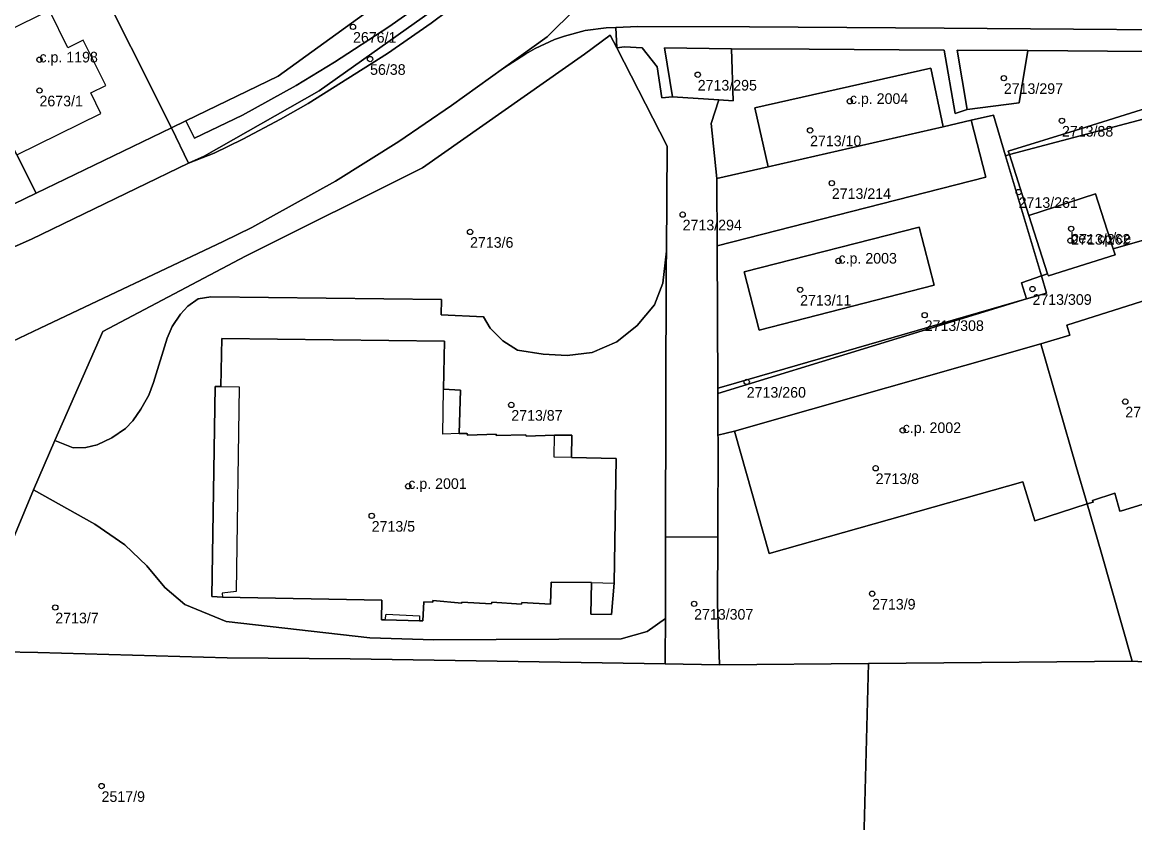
# Model space of a CAD drawing. Extents: x -878211 to -870363, y -1058464 to -1052522.
# Drawn here: x -873854.7 to -873749.8, y -1055291.5 to -1055216.1 of the extents above; entities that cross this region are included whole.
import ezdxf

# ---------------------------------------------------------------- set-up
doc = ezdxf.new("R2010")
doc.units = 0
for name, color, linetype in [('Vrstva 50', 7, 'Continuous'), ('Vrstva 51', 7, 'Continuous'), ('Vrstva 52', 7, 'Continuous')]:
    doc.layers.add(name, color=color, linetype=linetype)

msp = doc.modelspace()

# ---------------------------------------------------------------- linework, layer by layer
at = {"layer": 'Vrstva 50'}
for centre in [(-873823.48, -1055216.49994), (-873853.03, -1055219.59994), (-873821.87, -1055219.52994), (-873790.99, -1055221.00994), (-873762.14, -1055221.32994), (-873853.03, -1055222.49994), (-873776.65, -1055223.50994), (-873780.4, -1055226.25994), (-873756.66, -1055225.34994), (-873778.35, -1055231.22994), (-873760.74, -1055232.06994), (-873792.41, -1055234.18994), (-873755.79, -1055235.52994), (-873812.45, -1055235.82994), (-873755.86, -1055236.64994), (-873777.72, -1055238.55994), (-873781.34, -1055241.27994), (-873759.44, -1055241.20994), (-873769.6, -1055243.66994), (-873786.37, -1055249.95994), (-873808.56, -1055252.12994), (-873750.69, -1055251.81994), (-873771.67, -1055254.52994), (-873774.22, -1055258.09994), (-873818.27, -1055259.79994), (-873821.72, -1055262.58994), (-873774.55, -1055269.92994), (-873851.54, -1055271.22994), (-873791.33, -1055270.87994), (-873847.18, -1055288.05994)]:
    msp.add_circle(centre, 0.25, dxfattribs=at)
at = {"layer": 'Vrstva 51'}
for points in [[(-873870.82, -1055253.38), (-873852.97, -1055244.9), (-873835.71, -1055236.73), (-873833.01, -1055235.42), (-873825.12, -1055231.04), (-873819.16, -1055227.31), (-873814.21, -1055223.9), (-873809.31, -1055220.4), (-873805.17, -1055217.44), (-873791.67, -1055204.04), (-873785.81, -1055197.2), (-873783.25, -1055194.12), (-873779.61, -1055189.32), (-873777.46, -1055185.88), (-873772.78, -1055177.06), (-873763.71, -1055156.95), (-873762.53, -1055154.18), (-873746.41, -1055115.11)], [(-873781.03, -1055177.59), (-873783.42, -1055182.02), (-873784.45, -1055183.75), (-873786.69, -1055187.08), (-873788.49, -1055189.45), (-873792.96, -1055194.83), (-873796.32, -1055198.54), (-873797.92, -1055200.13), (-873799.86, -1055202.05), (-873802.98, -1055205.01), (-873809.06, -1055210.57), (-873812.92, -1055213.73), (-873816.1, -1055216.16), (-873820.22, -1055219.02), (-873827.7, -1055223.73), (-873830.33, -1055225.19), (-873833.85, -1055227.07), (-873836.57, -1055228.39), (-873838.98, -1055229.36), (-873853.79, -1055236.52), (-873894.19, -1055254.35)], [(-873791.67, -1055204.04), (-873805.17, -1055217.44), (-873809.31, -1055220.4), (-873807.2, -1055219.05), (-873806.32, -1055218.53), (-873804.48, -1055217.7), (-873803.56, -1055217.36), (-873801.59, -1055216.85), (-873799.61, -1055216.59), (-873798.71, -1055216.55), (-873796.62, -1055216.46), (-873786.12, -1055216.49), (-873767.76, -1055216.62), (-873735.26, -1055216.88)], [(-873859.94, -1055275.35), (-873853.61, -1055260.12), (-873851.59, -1055255.5), (-873847.05, -1055245.2), (-873833.6, -1055238.1), (-873816.93, -1055229.78), (-873801.66, -1055219.06), (-873799.24, -1055217.28), (-873798.62, -1055218.48), (-873798.71, -1055216.55), (-873799.61, -1055216.59), (-873801.59, -1055216.85), (-873803.56, -1055217.36), (-873804.48, -1055217.7), (-873806.32, -1055218.53), (-873807.2, -1055219.05), (-873809.31, -1055220.4), (-873814.21, -1055223.9), (-873819.16, -1055227.31), (-873825.12, -1055231.04), (-873833.01, -1055235.42), (-873835.71, -1055236.73), (-873852.97, -1055244.9), (-873870.82, -1055253.38)], [(-873735.26, -1055216.88), (-873767.76, -1055216.62), (-873786.12, -1055216.49), (-873796.62, -1055216.46), (-873798.71, -1055216.55), (-873798.62, -1055218.48), (-873797.88, -1055218.37), (-873796.23, -1055218.46), (-873794.81, -1055220.25), (-873794.38, -1055223.2), (-873793.36, -1055223.09), (-873794.12, -1055218.47), (-873787.8, -1055218.56), (-873780.5, -1055218.59), (-873767.76, -1055218.69), (-873766.73, -1055224.66), (-873765.58, -1055224.3), (-873766.55, -1055218.68), (-873759.88, -1055218.73), (-873733.57, -1055218.94)], [(-873733.57, -1055218.94), (-873759.88, -1055218.73), (-873760.69, -1055223.67), (-873765.58, -1055224.3), (-873766.73, -1055224.66), (-873767.76, -1055218.69), (-873780.5, -1055218.59), (-873787.8, -1055218.56), (-873787.66, -1055223.47), (-873789.01, -1055223.38), (-873789.72, -1055225.61), (-873789.19, -1055230.79), (-873784.35, -1055229.68), (-873785.61, -1055224.14), (-873769.01, -1055220.4), (-873767.87, -1055225.91), (-873765.22, -1055225.3), (-873763.11, -1055224.82), (-873761.97, -1055228.64), (-873761.59, -1055228.53), (-873761.74, -1055228.2), (-873755.42, -1055226.26), (-873735.07, -1055219.9)], [(-873737.65, -1055258), (-873751.04, -1055262.11), (-873751.2, -1055262.15), (-873751.68, -1055260.46), (-873753.77, -1055261.13), (-873753.72, -1055261.29), (-873754.28, -1055261.47), (-873752.96, -1055266.02), (-873750.03, -1055276.3), (-873747.44, -1055276.43)], [(-873776.08, -1055321.87), (-873774.9, -1055276.51), (-873788.93, -1055276.63), (-873794.05, -1055276.54), (-873823.74, -1055276.05), (-873835.34, -1055275.98), (-873853.18, -1055275.47), (-873859.94, -1055275.35), (-873901.68, -1055274.48), (-873935.07, -1055293.24)]]:
    msp.add_lwpolyline(points, dxfattribs=at)
for points in [[(-873806.98, -1055204.1), (-873794.35, -1055191.3), (-873807.56, -1055182.65), (-873820.43, -1055180.76), (-873824.77, -1055181.09), (-873824.89, -1055186.98), (-873824.58, -1055191.78), (-873832.66, -1055192.27), (-873832.43, -1055196.07), (-873841.58, -1055196.6), (-873843.92, -1055199.51), (-873850.75, -1055200.02), (-873850.5, -1055203.38), (-873851.79, -1055203.65), (-873848.22, -1055210.79), (-873840.6, -1055226.02), (-873839.23, -1055225.35), (-873830.55, -1055221.13)], [(-873807.05, -1055208.57), (-873797.92, -1055200.13), (-873791.32, -1055192.75), (-873790.2, -1055188.28), (-873790.42, -1055188.57), (-873791.97, -1055190.53), (-873794.47, -1055193.46), (-873796.71, -1055195.97), (-873799.21, -1055198.58), (-873808.01, -1055206.96), (-873812.47, -1055210.79), (-873817.16, -1055214.41), (-873820.09, -1055216.5), (-873825.23, -1055219.84), (-873828.83, -1055222.02), (-873833.91, -1055224.81), (-873838.41, -1055226.99), (-873839.23, -1055225.35), (-873840.6, -1055226.02), (-873838.98, -1055229.36), (-873837.5, -1055228.69), (-873826.67, -1055222.53)], [(-873796.71, -1055195.97), (-873794.47, -1055193.46), (-873791.97, -1055190.53), (-873792.36, -1055189.65), (-873794.35, -1055191.3), (-873806.98, -1055204.1), (-873830.55, -1055221.13), (-873839.23, -1055225.35), (-873838.41, -1055226.99), (-873833.91, -1055224.81), (-873828.83, -1055222.02), (-873825.23, -1055219.84), (-873820.09, -1055216.5), (-873817.16, -1055214.41), (-873812.47, -1055210.79), (-873808.01, -1055206.96), (-873799.21, -1055198.58)], [(-873838.98, -1055229.36), (-873836.57, -1055228.39), (-873833.85, -1055227.07), (-873830.33, -1055225.19), (-873827.7, -1055223.73), (-873820.22, -1055219.02), (-873816.1, -1055216.16), (-873812.92, -1055213.73), (-873809.06, -1055210.57), (-873802.98, -1055205.01), (-873799.86, -1055202.05), (-873797.92, -1055200.13), (-873807.05, -1055208.57), (-873826.67, -1055222.53), (-873837.5, -1055228.69)], [(-873851.79, -1055203.65), (-873861.4, -1055206.31), (-873865.13, -1055207.37), (-873860.15, -1055218.88), (-873855.18, -1055228.55), (-873853.35, -1055232.18), (-873840.6, -1055226.02), (-873848.22, -1055210.79), (-873851.3, -1055212.33), (-873853.52, -1055207.79), (-873852.71, -1055207.39), (-873854.13, -1055204.63)], [(-873855.18, -1055228.55), (-873860.15, -1055218.88), (-873865.13, -1055207.37), (-873871.4, -1055208.71), (-873879.38, -1055211.13), (-873877.65, -1055214.79), (-873876.54, -1055217.39), (-873873.82, -1055223.06), (-873873.54, -1055223.63), (-873866.19, -1055238.4), (-873853.35, -1055232.18)], [(-873851.59, -1055255.5), (-873849.86, -1055256.18), (-873848.66, -1055256.16), (-873847.59, -1055255.89), (-873846.21, -1055255.22), (-873844.93, -1055254.35), (-873844.24, -1055253.64), (-873843.47, -1055252.53), (-873842.73, -1055251.21), (-873842.28, -1055250.03), (-873841.01, -1055245.85), (-873840.53, -1055244.73), (-873839.75, -1055243.59), (-873839.04, -1055242.81), (-873838.09, -1055242.14), (-873836.88, -1055241.94), (-873815.14, -1055242.21), (-873815.16, -1055243.63), (-873811.17, -1055243.83), (-873810.55, -1055244.89), (-873809.37, -1055246.09), (-873807.98, -1055246.97), (-873805.55, -1055247.34), (-873803.31, -1055247.47), (-873800.95, -1055247.19), (-873798.6, -1055246.17), (-873796.71, -1055244.65), (-873795.07, -1055242.69), (-873794.29, -1055240.67), (-873793.93, -1055237.64), (-873793.88, -1055227.74), (-873798.62, -1055218.48), (-873799.24, -1055217.28), (-873801.66, -1055219.06), (-873816.93, -1055229.78), (-873833.6, -1055238.1), (-873847.05, -1055245.2)], [(-873789.19, -1055230.79), (-873789.72, -1055225.61), (-873789.01, -1055223.38), (-873793.36, -1055223.09), (-873794.38, -1055223.2), (-873794.81, -1055220.25), (-873796.23, -1055218.46), (-873797.88, -1055218.37), (-873798.62, -1055218.48), (-873793.88, -1055227.74), (-873793.93, -1055237.64), (-873793.95, -1055239.22), (-873794.02, -1055264.57), (-873789.1, -1055264.59), (-873789.06, -1055255.22), (-873789.08, -1055254.98), (-873789.08, -1055251.06), (-873789.08, -1055250.54), (-873789.15, -1055237.14)], [(-873787.8, -1055218.56), (-873794.12, -1055218.47), (-873793.36, -1055223.09), (-873789.01, -1055223.38), (-873787.66, -1055223.47)], [(-873765.58, -1055224.3), (-873760.69, -1055223.67), (-873759.88, -1055218.73), (-873766.55, -1055218.68)], [(-873767.87, -1055225.91), (-873769.01, -1055220.4), (-873785.61, -1055224.14), (-873784.35, -1055229.68)], [(-873761.02, -1055228.38), (-873734.27, -1055221.3), (-873735.07, -1055219.9), (-873755.42, -1055226.26), (-873761.74, -1055228.2), (-873761.59, -1055228.53)], [(-873753.5, -1055232.25), (-873751.84, -1055237.43), (-873728.11, -1055230.62), (-873729.47, -1055226.41), (-873731.37, -1055220.53), (-873732.66, -1055220.87), (-873734.27, -1055221.3), (-873761.02, -1055228.38), (-873761.59, -1055228.53), (-873759.78, -1055234.27)], [(-873760.47, -1055240.62), (-873758.59, -1055239.96), (-873761.97, -1055228.64), (-873763.11, -1055224.82), (-873765.22, -1055225.3), (-873763.83, -1055230.67), (-873789.15, -1055237.14), (-873789.08, -1055250.54), (-873788.52, -1055250.38), (-873760, -1055242.14)], [(-873838.98, -1055229.36), (-873840.6, -1055226.02), (-873853.35, -1055232.18), (-873866.19, -1055238.4), (-873877.74, -1055244.06), (-873889.52, -1055249.72), (-873902.19, -1055256.1), (-873915.34, -1055262.56), (-873930.55, -1055269.99), (-873931.62, -1055270.47), (-873953.43, -1055280.94), (-873954.91, -1055278.55), (-873955.29, -1055289.13), (-873951.11, -1055285.98), (-873935.17, -1055275.64), (-873928.13, -1055271.73), (-873923.57, -1055269.42), (-873915.26, -1055264.91), (-873894.19, -1055254.35), (-873853.79, -1055236.52)], [(-873763.83, -1055230.67), (-873765.22, -1055225.3), (-873767.87, -1055225.91), (-873784.35, -1055229.68), (-873789.19, -1055230.79), (-873789.15, -1055237.14)], [(-873758.59, -1055239.96), (-873758.01, -1055239.77), (-873759.78, -1055234.27), (-873761.59, -1055228.53), (-873761.97, -1055228.64)], [(-873758.11, -1055241.59), (-873760, -1055242.14), (-873789.08, -1055251.06), (-873789.08, -1055254.98), (-873787.53, -1055254.61), (-873758.64, -1055246.38), (-873755.92, -1055245.56), (-873756.21, -1055244.61), (-873747.97, -1055242.02), (-873748.16, -1055241.41), (-873739.16, -1055238.48), (-873738.42, -1055241.03), (-873726.13, -1055237.24), (-873728.11, -1055230.62), (-873751.84, -1055237.43), (-873751.66, -1055237.98), (-873757.94, -1055239.98), (-873758.01, -1055239.77), (-873758.59, -1055239.96)], [(-873758.01, -1055239.77), (-873757.94, -1055239.98), (-873751.66, -1055237.98), (-873751.84, -1055237.43), (-873753.5, -1055232.25), (-873759.78, -1055234.27)], [(-873785.21, -1055245.09), (-873768.7, -1055240.84), (-873770.12, -1055235.38), (-873786.61, -1055239.59)], [(-873785.21, -1055245.09), (-873786.61, -1055239.59), (-873770.12, -1055235.38), (-873768.7, -1055240.84)], [(-873793.95, -1055239.22), (-873793.93, -1055237.64), (-873794.29, -1055240.67), (-873795.07, -1055242.69), (-873796.71, -1055244.65), (-873798.6, -1055246.17), (-873800.95, -1055247.19), (-873803.31, -1055247.47), (-873805.55, -1055247.34), (-873807.98, -1055246.97), (-873809.37, -1055246.09), (-873810.55, -1055244.89), (-873811.17, -1055243.83), (-873815.16, -1055243.63), (-873815.14, -1055242.21), (-873836.88, -1055241.94), (-873838.09, -1055242.14), (-873839.04, -1055242.81), (-873839.75, -1055243.59), (-873840.53, -1055244.73), (-873841.01, -1055245.85), (-873842.28, -1055250.03), (-873842.73, -1055251.21), (-873843.47, -1055252.53), (-873844.24, -1055253.64), (-873844.93, -1055254.35), (-873846.21, -1055255.22), (-873847.59, -1055255.89), (-873848.66, -1055256.16), (-873849.86, -1055256.18), (-873851.59, -1055255.5), (-873853.61, -1055260.12), (-873847.81, -1055263.36), (-873845, -1055265.33), (-873842.91, -1055267.29), (-873841.22, -1055269.34), (-873839.34, -1055270.94), (-873835.42, -1055272.55), (-873821.91, -1055274.1), (-873815.85, -1055274.27), (-873798.22, -1055274.17), (-873795.76, -1055273.5), (-873794.04, -1055272.27), (-873794.04, -1055271.03), (-873794.02, -1055264.57)], [(-873737.03, -1055245.85), (-873738.42, -1055241.03), (-873739.16, -1055238.48), (-873748.16, -1055241.41), (-873747.97, -1055242.02), (-873756.21, -1055244.61), (-873755.92, -1055245.56), (-873758.64, -1055246.38), (-873755.31, -1055257.95), (-873754.28, -1055261.47), (-873753.72, -1055261.29), (-873753.77, -1055261.13), (-873751.68, -1055260.46), (-873751.2, -1055262.15), (-873751.04, -1055262.11), (-873737.65, -1055258), (-873736.5, -1055261.73), (-873733.06, -1055260.65), (-873734.15, -1055256.97), (-873736.14, -1055251.46), (-873737.78, -1055246.08)], [(-873760, -1055242.14), (-873758.11, -1055241.59), (-873758.59, -1055239.96), (-873760.47, -1055240.62)], [(-873789.08, -1055250.54), (-873789.08, -1055251.06), (-873760, -1055242.14), (-873788.52, -1055250.38)], [(-873815.96, -1055270.56), (-873815.97, -1055270.71), (-873816.82, -1055270.68), (-873816.89, -1055272.49), (-873817.22, -1055272.48), (-873820.44, -1055272.4), (-873820.78, -1055272.4), (-873820.76, -1055270.54), (-873835.79, -1055270.24), (-873836.8, -1055270.2), (-873836.46, -1055250.38), (-873835.94, -1055250.41), (-873835.84, -1055245.86), (-873814.87, -1055246.13), (-873814.95, -1055250.65), (-873813.36, -1055250.74), (-873813.49, -1055254.82), (-873812.76, -1055254.83), (-873812.65, -1055254.97), (-873810, -1055254.89), (-873809.99, -1055255.02), (-873807.19, -1055254.94), (-873807.17, -1055255.08), (-873804.5, -1055254.97), (-873802.85, -1055254.98), (-873802.9, -1055257.08), (-873798.67, -1055257.17), (-873798.86, -1055268.93), (-873799.13, -1055271.88), (-873801.07, -1055271.84), (-873800.99, -1055268.88), (-873804.8, -1055268.84), (-873804.86, -1055270.92), (-873807.58, -1055270.75), (-873807.59, -1055270.9), (-873810.41, -1055270.72), (-873810.42, -1055270.87), (-873813.22, -1055270.73), (-873813.22, -1055270.83)], [(-873815.96, -1055270.56), (-873813.22, -1055270.83), (-873813.22, -1055270.73), (-873810.42, -1055270.87), (-873810.41, -1055270.72), (-873807.59, -1055270.9), (-873807.58, -1055270.75), (-873804.86, -1055270.92), (-873804.8, -1055268.84), (-873800.99, -1055268.88), (-873801.07, -1055271.84), (-873799.13, -1055271.88), (-873798.86, -1055268.93), (-873798.67, -1055257.17), (-873802.9, -1055257.08), (-873802.85, -1055254.98), (-873804.5, -1055254.97), (-873807.17, -1055255.08), (-873807.19, -1055254.94), (-873809.99, -1055255.02), (-873810, -1055254.89), (-873812.65, -1055254.97), (-873812.76, -1055254.83), (-873813.49, -1055254.82), (-873813.36, -1055250.74), (-873814.95, -1055250.65), (-873814.87, -1055246.13), (-873835.84, -1055245.86), (-873835.94, -1055250.41), (-873836.46, -1055250.38), (-873836.8, -1055270.2), (-873835.79, -1055270.24), (-873820.76, -1055270.54), (-873820.78, -1055272.4), (-873820.44, -1055272.4), (-873817.22, -1055272.48), (-873816.89, -1055272.49), (-873816.82, -1055270.68), (-873815.97, -1055270.71)], [(-873758.64, -1055246.38), (-873787.53, -1055254.61), (-873784.27, -1055266.14), (-873760.36, -1055259.38), (-873759.23, -1055263.05), (-873754.28, -1055261.47), (-873755.31, -1055257.95)], [(-873789.13, -1055270.86), (-873788.93, -1055276.63), (-873774.9, -1055276.51), (-873750.03, -1055276.3), (-873752.96, -1055266.02), (-873754.28, -1055261.47), (-873759.23, -1055263.05), (-873760.36, -1055259.38), (-873784.27, -1055266.14), (-873787.53, -1055254.61), (-873789.08, -1055254.98), (-873789.06, -1055255.22), (-873789.1, -1055264.59)], [(-873794.04, -1055272.27), (-873795.76, -1055273.5), (-873798.22, -1055274.17), (-873815.85, -1055274.27), (-873821.91, -1055274.1), (-873835.42, -1055272.55), (-873839.34, -1055270.94), (-873841.22, -1055269.34), (-873842.91, -1055267.29), (-873845, -1055265.33), (-873847.81, -1055263.36), (-873853.61, -1055260.12), (-873859.94, -1055275.35), (-873853.18, -1055275.47), (-873835.34, -1055275.98), (-873823.74, -1055276.05), (-873794.05, -1055276.54), (-873794.05, -1055275.96)], [(-873794.05, -1055276.54), (-873788.93, -1055276.63), (-873789.13, -1055270.86), (-873789.1, -1055264.59), (-873794.02, -1055264.57), (-873794.04, -1055271.03), (-873794.04, -1055272.27), (-873794.05, -1055275.96)], [(-873615.04, -1055277.25), (-873684.94, -1055276.87), (-873747.04, -1055276.53), (-873747.44, -1055276.43), (-873750.03, -1055276.3), (-873774.9, -1055276.51), (-873776.08, -1055321.87), (-873726.19, -1055321.37), (-873726.34, -1055325.84), (-873685.28, -1055326.7), (-873684.6, -1055355.9), (-873533.1, -1055357.73), (-873497.7, -1055357.9), (-873503.65, -1055311.35), (-873511.49, -1055309.06), (-873540.47, -1055311.09), (-873546.15, -1055277.62), (-873551.66, -1055277.59), (-873560.92, -1055277.54), (-873566.88, -1055277.51)]]:
    msp.add_lwpolyline(points, close=True, dxfattribs=at)
at = {"layer": 'Vrstva 52'}
for points in [[(-873860.15, -1055218.88), (-873855.18, -1055228.55), (-873847.24, -1055224.65), (-873848.19, -1055222.73), (-873846.79, -1055222.02), (-873848.91, -1055217.76), (-873850.36, -1055218.46), (-873852.09, -1055214.94)], [(-873769.01, -1055220.4), (-873785.61, -1055224.14), (-873784.35, -1055229.68), (-873767.87, -1055225.91)], [(-873751.84, -1055237.43), (-873753.5, -1055232.25), (-873759.78, -1055234.27), (-873758.01, -1055239.77), (-873757.94, -1055239.98), (-873751.66, -1055237.98)], [(-873770.12, -1055235.38), (-873786.61, -1055239.59), (-873785.21, -1055245.09), (-873768.7, -1055240.84)], [(-873755.92, -1055245.56), (-873758.64, -1055246.38), (-873755.31, -1055257.95), (-873754.28, -1055261.47), (-873753.72, -1055261.29), (-873753.77, -1055261.13), (-873751.68, -1055260.46), (-873751.2, -1055262.15), (-873751.04, -1055262.11), (-873737.65, -1055258), (-873734.15, -1055256.97), (-873736.14, -1055251.46), (-873737.78, -1055246.08), (-873737.03, -1055245.85), (-873738.42, -1055241.03), (-873739.16, -1055238.48), (-873748.16, -1055241.41), (-873747.97, -1055242.02), (-873756.21, -1055244.61)], [(-873835.84, -1055245.86), (-873835.94, -1055250.41), (-873834.21, -1055250.44), (-873834.5, -1055269.73), (-873835.82, -1055269.88), (-873835.79, -1055270.24), (-873820.76, -1055270.54), (-873820.78, -1055272.4), (-873820.44, -1055272.4), (-873820.36, -1055271.86), (-873817.22, -1055272.01), (-873817.22, -1055272.48), (-873816.89, -1055272.49), (-873816.82, -1055270.68), (-873815.97, -1055270.71), (-873815.96, -1055270.56), (-873813.22, -1055270.83), (-873813.22, -1055270.73), (-873810.42, -1055270.87), (-873810.41, -1055270.72), (-873807.59, -1055270.9), (-873807.58, -1055270.75), (-873804.86, -1055270.92), (-873804.8, -1055268.84), (-873800.99, -1055268.88), (-873798.86, -1055268.93), (-873798.67, -1055257.17), (-873802.9, -1055257.08), (-873804.53, -1055257.06), (-873804.5, -1055254.97), (-873807.17, -1055255.08), (-873807.19, -1055254.94), (-873809.99, -1055255.02), (-873810, -1055254.89), (-873812.65, -1055254.97), (-873812.76, -1055254.83), (-873813.49, -1055254.82), (-873815.02, -1055254.88), (-873814.95, -1055250.65), (-873814.87, -1055246.13)], [(-873758.64, -1055246.38), (-873787.53, -1055254.61), (-873784.27, -1055266.14), (-873760.36, -1055259.38), (-873759.23, -1055263.05), (-873754.28, -1055261.47), (-873755.31, -1055257.95)]]:
    msp.add_lwpolyline(points, close=True, dxfattribs=at)

# ---------------------------------------------------------------- texts
at = {"layer": 'Vrstva 50'}
for s, p in [('2676/1', (-873823.48, -1055217.989)), ('c.p. 1198', (-873853.03, -1055219.85)), ('56/38', (-873821.87, -1055221.019)), ('2713/295', (-873790.99, -1055222.499)), ('2713/297', (-873762.14, -1055222.819)), ('2673/1', (-873853.03, -1055223.989)), ('c.p. 2004', (-873776.65, -1055223.76)), ('2713/88', (-873756.66, -1055226.839)), ('2713/10', (-873780.4, -1055227.749)), ('2713/214', (-873778.35, -1055232.719)), ('2713/261', (-873760.74, -1055233.559)), ('2713/294', (-873792.41, -1055235.679)), ('2713/6', (-873812.45, -1055237.319)), ('bez cp/ce', (-873755.86, -1055236.899)), ('2713/262', (-873755.79, -1055237.019)), ('c.p. 2003', (-873777.72, -1055238.81)), ('2713/11', (-873781.34, -1055242.769)), ('2713/309', (-873759.44, -1055242.699)), ('2713/308', (-873769.6, -1055245.159)), ('2713/260', (-873786.37, -1055251.449)), ('2713/180', (-873750.69, -1055253.309)), ('2713/87', (-873808.56, -1055253.619)), ('c.p. 2002', (-873771.67, -1055254.78)), ('2713/8', (-873774.22, -1055259.589)), ('c.p. 2001', (-873818.27, -1055260.05)), ('2713/5', (-873821.72, -1055264.079)), ('2713/9', (-873774.55, -1055271.419)), ('2713/7', (-873851.54, -1055272.719)), ('2713/307', (-873791.33, -1055272.369)), ('2517/9', (-873847.18, -1055289.549))]:
    msp.add_text(s, height=0.999996, dxfattribs=at).set_placement(p)

doc.saveas('drawing.dxf')
